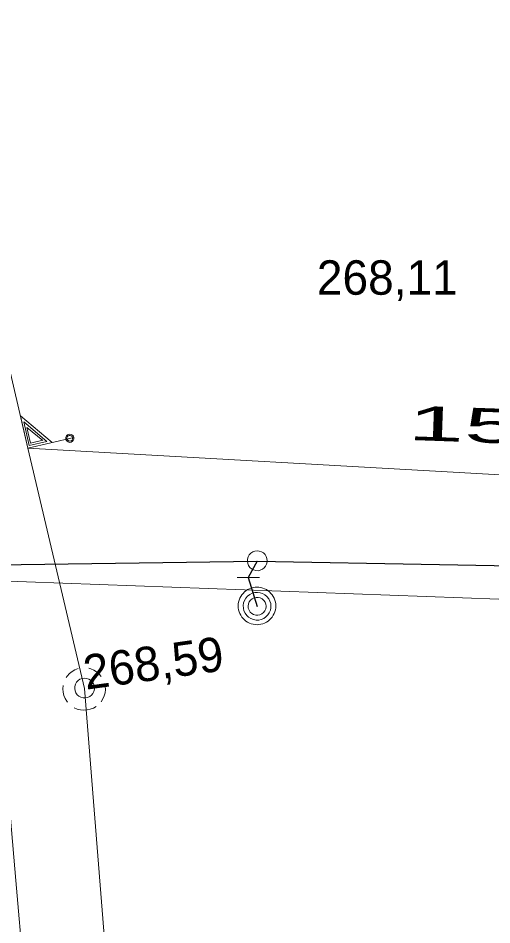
# Model space of a CAD drawing. Extents: x -732096 to -731933, y -1048703 to -1047964.
# Drawn here: x -731986.52 to -731975.52, y -1048616.96 to -1048595.88 of the extents above; entities that cross this region are included whole.
import ezdxf

# ---------------------------------------------------------------- set-up
doc = ezdxf.new("R2010")
doc.units = 0
doc.header["$LTSCALE"] = 0.32
doc.layers.add('1', color=7, linetype='Continuous')
for name, color, linetype, lineweight in [('18', 7, 'Continuous', 13), ('20', 7, 'Continuous', 13), ('49', 7, 'Continuous', 13), ('8', 7, 'Continuous', 13)]:
    doc.layers.add(name, color=color, linetype=linetype, lineweight=lineweight)

msp = doc.modelspace()

# ---------------------------------------------------------------- linework, layer by layer
at = {"layer": '18'}
for points in [[(-731985.23, -1048605.629), (-731986.297, -1048605.877), (-731986.472, -1048605.128), (-731985.734, -1048605.746)], [(-731985.86, -1048605.724), (-731986.265, -1048605.819), (-731986.394, -1048605.268), (-731985.859, -1048605.724)], [(-731985.953, -1048605.698), (-731986.237, -1048605.764), (-731986.322, -1048605.402), (-731985.953, -1048605.699)], [(-731985.133, -1048611.007), (-731985.204, -1048611.035), (-731985.271, -1048611.074), (-731985.331, -1048611.122), (-731985.382, -1048611.179), (-731985.406, -1048611.213)], [(-731984.592, -1048611.19), (-731984.642, -1048611.132), (-731984.7, -1048611.082), (-731984.765, -1048611.041), (-731984.836, -1048611.012), (-731984.885, -1048610.998)], [(-731985.478, -1048611.399), (-731985.483, -1048611.476), (-731985.478, -1048611.553), (-731985.462, -1048611.628), (-731985.433, -1048611.699), (-731985.392, -1048611.765), (-731985.377, -1048611.787)], [(-731984.597, -1048611.776), (-731984.556, -1048611.711), (-731984.525, -1048611.641), (-731984.505, -1048611.566), (-731984.498, -1048611.49), (-731984.503, -1048611.413), (-731984.509, -1048611.378)], [(-731985.22, -1048611.916), (-731985.15, -1048611.947), (-731985.075, -1048611.966), (-731984.999, -1048611.973), (-731984.922, -1048611.968), (-731984.847, -1048611.951), (-731984.775, -1048611.923), (-731984.715, -1048611.888)]]:
    msp.add_lwpolyline(points, dxfattribs=at)
for points in [[(-731985.343, -1048605.559), (-731985.374, -1048605.572), (-731985.399, -1048605.595), (-731985.413, -1048605.625), (-731985.416, -1048605.659), (-731985.407, -1048605.691), (-731985.387, -1048605.718), (-731985.359, -1048605.737), (-731985.327, -1048605.745), (-731985.294, -1048605.74), (-731985.265, -1048605.725), (-731985.242, -1048605.7), (-731985.229, -1048605.669), (-731985.229, -1048605.636), (-731985.24, -1048605.603), (-731985.261, -1048605.577), (-731985.29, -1048605.562), (-731985.323, -1048605.556)], [(-731985.338, -1048605.585), (-731985.364, -1048605.597), (-731985.383, -1048605.618), (-731985.39, -1048605.645), (-731985.386, -1048605.673), (-731985.372, -1048605.698), (-731985.348, -1048605.713), (-731985.32, -1048605.717), (-731985.293, -1048605.71), (-731985.271, -1048605.693), (-731985.259, -1048605.667), (-731985.257, -1048605.639), (-731985.267, -1048605.613), (-731985.288, -1048605.593), (-731985.314, -1048605.584)], [(-731984.749, -1048611.459), (-731984.755, -1048611.407), (-731984.772, -1048611.357), (-731984.801, -1048611.313), (-731984.839, -1048611.276), (-731984.884, -1048611.249), (-731984.934, -1048611.233), (-731984.986, -1048611.228), (-731985.038, -1048611.235), (-731985.087, -1048611.254), (-731985.13, -1048611.284), (-731985.166, -1048611.323), (-731985.192, -1048611.368), (-731985.206, -1048611.419), (-731985.21, -1048611.471), (-731985.201, -1048611.523), (-731985.181, -1048611.571), (-731985.151, -1048611.614), (-731985.111, -1048611.649), (-731985.065, -1048611.673), (-731985.014, -1048611.687), (-731984.962, -1048611.689), (-731984.91, -1048611.679), (-731984.862, -1048611.657), (-731984.82, -1048611.625), (-731984.787, -1048611.585), (-731984.763, -1048611.538), (-731984.75, -1048611.487)]]:
    msp.add_lwpolyline(points, close=True, dxfattribs=at)
at = {"layer": '20'}
for points in [[(-731984.98, -1048611.47), (-731986.302, -1048605.878), (-731994.199, -1048571.66)], [(-731984.98, -1048611.47), (-731986.302, -1048605.878), (-731994.199, -1048571.66)], [(-731984.62, -1048638.44), (-731986.574, -1048615.933), (-731987.18, -1048608.96)], [(-731952.101, -1048610.247), (-731962.631, -1048609.861), (-731965.443, -1048609.757), (-731974.517, -1048609.425), (-731987.18, -1048608.96)], [(-731984.62, -1048638.44), (-731986.574, -1048615.933), (-731987.18, -1048608.96)], [(-731952.101, -1048610.247), (-731962.631, -1048609.861), (-731965.443, -1048609.757), (-731974.517, -1048609.425), (-731987.18, -1048608.96)], [(-731969.16, -1048637.94), (-731982.899, -1048637.629), (-731984.98, -1048611.47)], [(-731969.16, -1048637.94), (-731982.899, -1048637.629), (-731984.98, -1048611.47)]]:
    msp.add_lwpolyline(points, dxfattribs=at)
at = {"layer": '49'}
msp.add_line((-731964.14, -1048607.139), (-731986.302, -1048605.878), dxfattribs=at)
msp.add_line((-731964.14, -1048607.139), (-731986.302, -1048605.878), dxfattribs=at)
at = {"layer": '8', "lineweight": 25}
for p, q in [((-731989.96, -1048608.629), (-731980.969, -1048608.51)), ((-731980.969, -1048608.51), (-731981.18, -1048608.889)), ((-731981.18, -1048608.889), (-731980.969, -1048609.56))]:
    msp.add_line(p, q, dxfattribs=at)
at = {"layer": '8'}
msp.add_line((-731981.438, -1048608.887), (-731980.921, -1048608.89), dxfattribs=at)
for points in [[(-731980.738, -1048608.499), (-731980.744, -1048608.447), (-731980.762, -1048608.397), (-731980.79, -1048608.353), (-731980.828, -1048608.316), (-731980.873, -1048608.289), (-731980.923, -1048608.273), (-731980.975, -1048608.268), (-731981.027, -1048608.275), (-731981.076, -1048608.294), (-731981.12, -1048608.324), (-731981.155, -1048608.363), (-731981.181, -1048608.408), (-731981.196, -1048608.459), (-731981.199, -1048608.511), (-731981.191, -1048608.563), (-731981.17, -1048608.611), (-731981.14, -1048608.654), (-731981.1, -1048608.689), (-731981.054, -1048608.713), (-731981.003, -1048608.727), (-731980.951, -1048608.729), (-731980.899, -1048608.719), (-731980.851, -1048608.697), (-731980.809, -1048608.665), (-731980.776, -1048608.625), (-731980.752, -1048608.578), (-731980.74, -1048608.527)], [(-731980.652, -1048609.556), (-731980.658, -1048609.495), (-731980.676, -1048609.435), (-731980.705, -1048609.38), (-731980.744, -1048609.332), (-731980.791, -1048609.292), (-731980.845, -1048609.262), (-731980.904, -1048609.242), (-731980.966, -1048609.235), (-731981.028, -1048609.239), (-731981.088, -1048609.255), (-731981.143, -1048609.283), (-731981.193, -1048609.32), (-731981.234, -1048609.367), (-731981.266, -1048609.42), (-731981.286, -1048609.479), (-731981.296, -1048609.54), (-731981.293, -1048609.602), (-731981.278, -1048609.662), (-731981.252, -1048609.719), (-731981.216, -1048609.769), (-731981.17, -1048609.812), (-731981.118, -1048609.844), (-731981.06, -1048609.867), (-731980.999, -1048609.877), (-731980.937, -1048609.876), (-731980.876, -1048609.863), (-731980.819, -1048609.838), (-731980.768, -1048609.803), (-731980.724, -1048609.759), (-731980.69, -1048609.707), (-731980.666, -1048609.65), (-731980.654, -1048609.589)], [(-731980.766, -1048609.556), (-731980.772, -1048609.507), (-731980.789, -1048609.46), (-731980.817, -1048609.419), (-731980.855, -1048609.386), (-731980.899, -1048609.362), (-731980.947, -1048609.35), (-731980.997, -1048609.349), (-731981.045, -1048609.361), (-731981.09, -1048609.383), (-731981.128, -1048609.416), (-731981.157, -1048609.456), (-731981.176, -1048609.503), (-731981.183, -1048609.552), (-731981.178, -1048609.602), (-731981.161, -1048609.649), (-731981.134, -1048609.691), (-731981.097, -1048609.725), (-731981.054, -1048609.749), (-731981.006, -1048609.763), (-731980.956, -1048609.764), (-731980.907, -1048609.754), (-731980.862, -1048609.732), (-731980.823, -1048609.7), (-731980.793, -1048609.661), (-731980.774, -1048609.615), (-731980.766, -1048609.565)]]:
    msp.add_lwpolyline(points, close=True, dxfattribs=at)
at = {"layer": '8', "lineweight": 25}
msp.add_lwpolyline([(-731980.969, -1048608.51), (-731972.5, -1048608.659), (-731969.399, -1048608.79)], dxfattribs=at)
at = {"layer": '8'}
msp.add_lwpolyline([(-731980.539, -1048609.548), (-731980.541, -1048609.503), (-731980.548, -1048609.458), (-731980.56, -1048609.413), (-731980.576, -1048609.371), (-731980.597, -1048609.33), (-731980.622, -1048609.291), (-731980.651, -1048609.256), (-731980.683, -1048609.223), (-731980.719, -1048609.195), (-731980.757, -1048609.17), (-731980.798, -1048609.149), (-731980.841, -1048609.132), (-731980.885, -1048609.12), (-731980.93, -1048609.113), (-731980.976, -1048609.111), (-731981.022, -1048609.113), (-731981.067, -1048609.12), (-731981.111, -1048609.132), (-731981.154, -1048609.149), (-731981.195, -1048609.17), (-731981.233, -1048609.195), (-731981.269, -1048609.223), (-731981.301, -1048609.256), (-731981.33, -1048609.291), (-731981.355, -1048609.33), (-731981.376, -1048609.371), (-731981.392, -1048609.413), (-731981.404, -1048609.458), (-731981.411, -1048609.503), (-731981.414, -1048609.549), (-731981.411, -1048609.594), (-731981.404, -1048609.639), (-731981.392, -1048609.684), (-731981.376, -1048609.726), (-731981.355, -1048609.767), (-731981.33, -1048609.806), (-731981.301, -1048609.841), (-731981.269, -1048609.874), (-731981.233, -1048609.902), (-731981.195, -1048609.927), (-731981.154, -1048609.948), (-731981.111, -1048609.965), (-731981.067, -1048609.976), (-731981.022, -1048609.984), (-731980.976, -1048609.986), (-731980.93, -1048609.984), (-731980.885, -1048609.976), (-731980.841, -1048609.965), (-731980.798, -1048609.948), (-731980.757, -1048609.927), (-731980.719, -1048609.902), (-731980.683, -1048609.874), (-731980.651, -1048609.841), (-731980.622, -1048609.806), (-731980.597, -1048609.767), (-731980.576, -1048609.726), (-731980.56, -1048609.684), (-731980.548, -1048609.639), (-731980.541, -1048609.594), (-731980.539, -1048609.549)], dxfattribs=at)

# ---------------------------------------------------------------- texts
at = {"layer": '1'}
msp.add_text('268,11', height=0.8, dxfattribs=at).set_placement((-731979.586, -1048602.313))
at = {"layer": '1', "width": 2.2}
msp.add_text('150 ', height=0.8, rotation=358, dxfattribs=at).set_placement((-731977.484, -1048605.688))
at = {"layer": '1'}
msp.add_text('268,59', height=0.8, rotation=8, dxfattribs=at).set_placement((-731984.949, -1048611.498))

doc.saveas('drawing.dxf')
